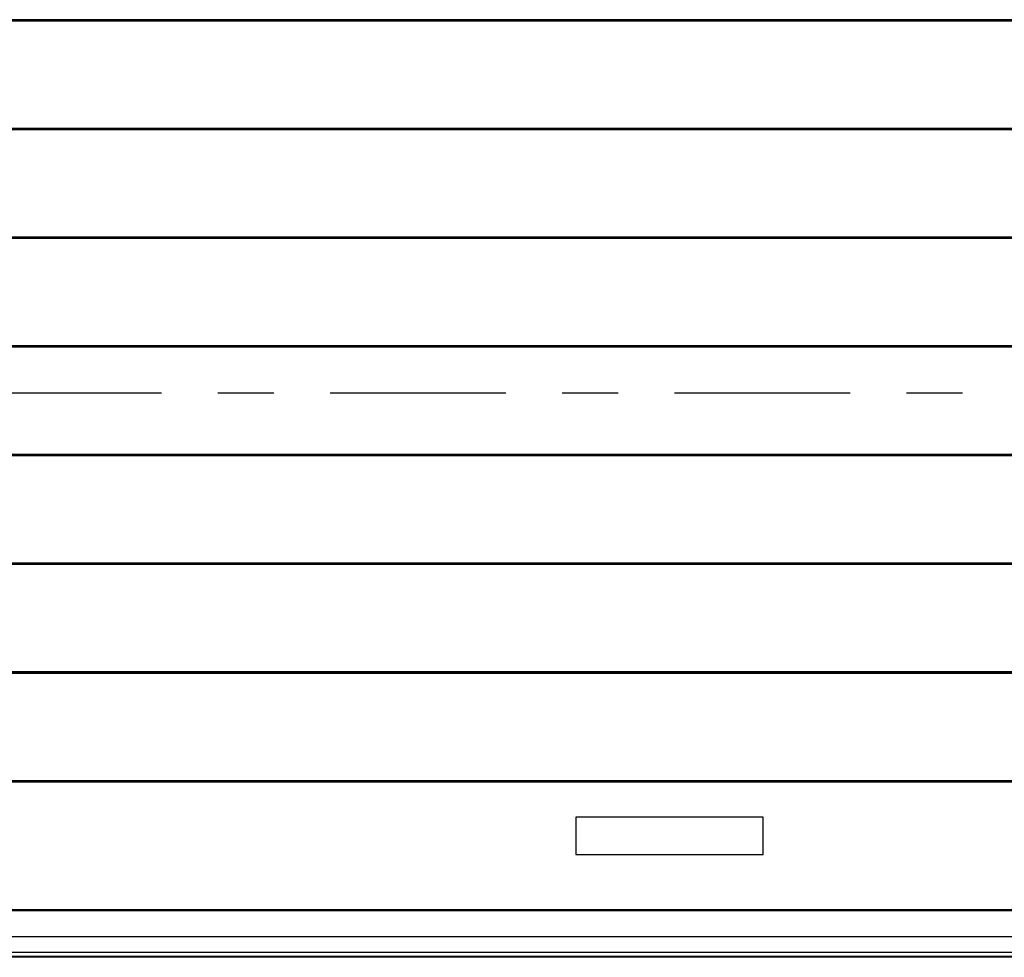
# Model space of a CAD drawing. Header units: inches. Extents: x 170 to 288, y 234 to 248.
# Tile 260 of 480: x 228.39 to 230.14, y 240.14 to 241.81. Entities that reach past the tile are written whole.
import ezdxf

# ---------------------------------------------------------------- set-up
doc = ezdxf.new("R2010")
doc.units = ezdxf.units.IN
doc.header["$LTSCALE"] = 0.25
doc.header["$MEASUREMENT"] = 0
doc.linetypes.add('CENTER', pattern=[2, 1.25, -0.25, 0.25, -0.25])
doc.layers.add('SECTION CUTS', color=6, linetype='CENTER')
doc.layers.add('STANDARD Z GUIDE MOTOR LH', color=7, linetype='Continuous')

msp = doc.modelspace()

# ---------------------------------------------------------------- linework, layer by layer
at = {"layer": 'SECTION CUTS'}
msp.add_line((226.49119, 241.14327), (232.57576, 241.14327), dxfattribs=at)
at = {"layer": 'STANDARD Z GUIDE MOTOR LH'}
for p, q in [((231.47797, 241.80682), (227.61131, 241.80682)), ((231.47797, 241.80559), (227.61131, 241.80559)), ((231.47797, 241.80437), (227.61131, 241.80437)), ((231.47797, 241.61348), (227.61131, 241.61348)), ((231.47797, 241.61226), (227.61131, 241.61226)), ((231.47797, 241.61103), (227.61131, 241.61103)), ((231.47797, 241.42015), (227.61131, 241.42015)), ((231.47797, 241.41893), (227.61131, 241.41893)), ((231.47797, 241.4177), (227.61131, 241.4177)), ((231.47797, 241.22682), (227.61131, 241.22682)), ((231.47797, 241.22559), (227.61131, 241.22559)), ((231.47797, 241.22437), (227.61131, 241.22437)), ((231.47797, 241.03348), (227.61131, 241.03348)), ((231.47797, 241.03226), (227.61131, 241.03226)), ((231.47797, 241.03104), (227.61131, 241.03104)), ((231.47797, 240.84015), (227.61131, 240.84015)), ((231.47797, 240.83893), (227.61131, 240.83893)), ((231.47797, 240.8377), (227.61131, 240.8377)), ((231.47797, 240.64682), (227.61131, 240.64682)), ((231.47797, 240.64559), (227.61131, 240.64559)), ((231.47797, 240.64437), (227.61131, 240.64437)), ((231.51316, 240.45347), (227.57613, 240.45347)), ((231.51316, 240.45225), (227.57613, 240.45225)), ((231.51316, 240.45103), (227.57613, 240.45103)), ((229.37797, 240.38892), (229.37797, 240.32225)), ((229.71131, 240.38892), (229.37797, 240.38892)), ((229.71131, 240.32225), (229.71131, 240.38892)), ((229.37797, 240.32225), (229.71131, 240.32225)), ((231.51189, 240.22369), (227.5774, 240.22369)), ((231.51189, 240.22236), (227.5774, 240.22236)), ((231.51189, 240.1759), (227.5774, 240.1759)), ((231.83364, 240.13944), (227.25564, 240.13944)), ((231.54464, 240.14084), (227.54464, 240.14084)), ((231.51189, 240.14826), (227.5774, 240.14826))]:
    msp.add_line(p, q, dxfattribs=at)

doc.saveas('drawing.dxf')
